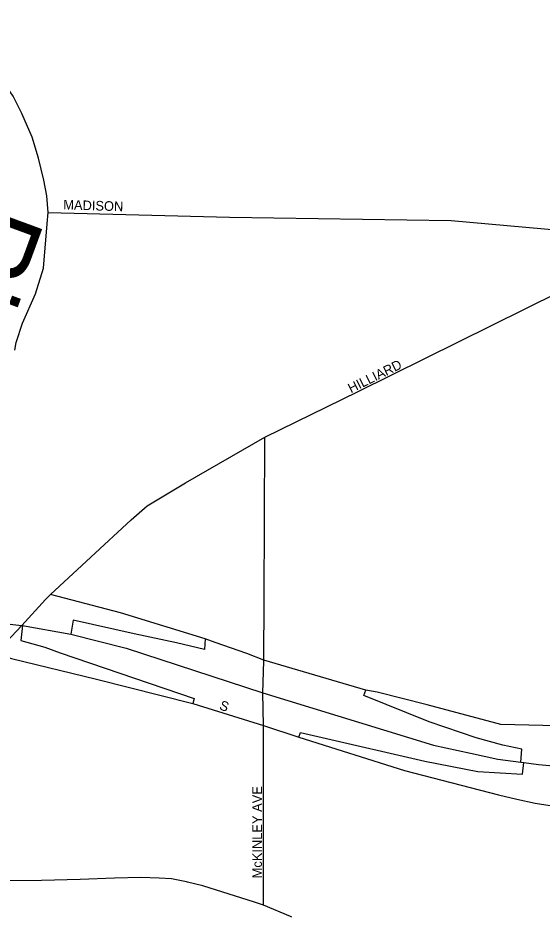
# Model space of a CAD drawing. Extents: x -561 to 1170, y 0 to 846.
# Drawn here: x 148.12 to 155.48, y 256.93 to 269.46 of the extents above; entities that cross this region are included whole.
import ezdxf

# ---------------------------------------------------------------- set-up
doc = ezdxf.new("R2010")
doc.units = 0
for name, color, linetype in [('GM_X_City_Street', 7, 'Continuous'), ('GM_X_City_Street_Text', 7, 'Continuous'), ('GM_X_Interchange_Ramps', 7, 'Continuous'), ('GM_X_Interstate_Route', 7, 'Continuous'), ('GM_X_Major_River_Text', 7, 'Continuous'), ('GM_X_State_Route', 7, 'Continuous')]:
    doc.layers.add(name, color=color, linetype=linetype)

msp = doc.modelspace()

# ---------------------------------------------------------------- linework, layer by layer
at = {"layer": 'GM_X_City_Street'}
for points in [[(148.513, 261.3), (148.58, 261.373), (149.715, 262.42), (149.94, 262.615), (150.475, 262.938), (151.59, 263.578), (152.901, 264.218), (157.123, 266.31), (158.13, 267.099)], [(148.547, 266.734), (151.095, 266.668), (154.203, 266.619), (156.038, 266.455), (157.123, 266.31), (157.679, 266.248), (157.857, 266.231), (158.11, 266.193), (158.505, 266.218), (159.051, 266.346), (159.516, 266.447), (159.813, 266.483), (160.304, 266.508), (162.167, 266.495), (163.321, 266.478), (171.153, 266.4), (178.849, 266.317)], [(151.579, 261.295), (151.59, 263.578)], [(150.891, 260.699), (150.751, 260.747), (149.564, 261.114), (148.58, 261.373)], [(146.817, 260.586), (147.763, 260.559), (147.961, 260.703), (148.178, 260.937), (148.513, 261.3)], [(151.575, 260.438), (151.575, 260.449), (151.579, 261.295)], [(153.007, 260.028), (151.575, 260.449), (151.339, 260.545), (150.891, 260.699)], [(147.763, 260.559), (148.035, 260.474), (149.227, 260.184), (150.579, 259.841), (151.571, 259.535), (152.069, 259.37), (153.55, 258.903), (154.869, 258.561), (155.125, 258.498), (155.383, 258.445), (155.776, 258.384), (156.028, 258.387), (156.111, 258.384)], [(151.571, 259.44), (151.571, 259.535), (151.563, 259.991), (151.575, 260.438)], [(154.902, 259.547), (153.869, 259.822), (153.168, 260.002), (153.007, 260.028)], [(163.668, 259.29), (163.466, 259.316), (163.218, 259.405), (162.913, 259.5), (162.617, 259.6), (162.4, 259.634), (161.54, 259.64), (160.079, 259.652), (158.224, 259.655), (157.344, 259.658), (157.092, 259.587), (156.882, 259.55), (155.687, 259.53), (154.902, 259.547)], [(151.573, 257.014), (151.571, 259.44)]]:
    msp.add_lwpolyline(points, dxfattribs=at)
at = {"layer": 'GM_X_Interchange_Ramps'}
for points in [[(150.751, 260.747), (150.742, 260.601), (150.35, 260.691), (149.757, 260.819), (148.901, 261.011), (148.868, 260.815)], [(148.189, 260.936), (148.164, 260.727), (148.502, 260.632), (148.715, 260.554), (150.598, 259.911), (150.579, 259.841)], [(155.181, 259.017), (155.199, 259.203), (154.931, 259.257), (154.555, 259.361), (153.898, 259.585), (152.98, 259.954), (153.007, 260.028)], [(152.069, 259.37), (152.091, 259.437), (152.336, 259.377), (153.834, 259.032), (154.579, 258.888), (155.208, 258.85), (155.223, 259.012)]]:
    msp.add_lwpolyline(points, dxfattribs=at)
at = {"layer": 'GM_X_Interstate_Route'}
for points in [[(146.489, 261.065), (146.82, 261.055), (147.147, 261.046), (147.385, 261.025), (147.634, 260.999), (148.178, 260.937), (148.189, 260.936), (148.868, 260.815), (149.645, 260.618), (151.563, 259.991), (153.958, 259.257), (154.478, 259.144)], [(154.478, 259.144), (154.859, 259.061), (155.181, 259.017), (155.223, 259.012), (155.429, 258.984), (156.096, 258.926)]]:
    msp.add_lwpolyline(points, dxfattribs=at)
at = {"layer": 'GM_X_State_Route'}
for points in [[(148.082, 264.801), (148.1, 264.906), (148.188, 265.18), (148.371, 265.592), (148.483, 265.95), (148.536, 266.571), (148.547, 266.734), (148.529, 266.966), (148.49, 267.187), (148.414, 267.496), (148.326, 267.788), (148.179, 268.122), (148.059, 268.366), (147.907, 268.581), (147.722, 268.765), (147.5, 268.975), (147.315, 269.126), (147.077, 269.26), (146.817, 269.378), (146.652, 269.439), (146.588, 269.463)], [(150.491, 257.338), (150.281, 257.383), (150.108, 257.393), (149.848, 257.398), (149.481, 257.391), (148.999, 257.373), (148.453, 257.36), (148.004, 257.353), (147.62, 257.346), (147.531, 257.355), (147.517, 257.357), (147.516, 257.357)], [(151.443, 257.055), (150.72, 257.282), (150.503, 257.335), (150.491, 257.338)], [(151.969, 256.842), (151.951, 256.854), (151.573, 257.014), (151.443, 257.055)]]:
    msp.add_lwpolyline(points, dxfattribs=at)

# ---------------------------------------------------------------- texts
at = {"layer": 'GM_X_City_Street_Text'}
for s, rotation, p in [('MADISON', 358.2385, (148.759, 266.775)), ('HILLIARD', 26.1755, (152.798, 264.194)), ('S', 339.4529, (150.941, 259.764)), ('McKINLEY AVE', 90, (151.549, 257.388))]:
    msp.add_text(s, height=0.135, rotation=rotation, dxfattribs=at).set_placement(p)
at = {"layer": 'GM_X_Major_River_Text'}
msp.add_text('River', height=1.0806, rotation=249.8004, dxfattribs=at).set_placement((147.491, 266.983))

doc.saveas('drawing.dxf')
